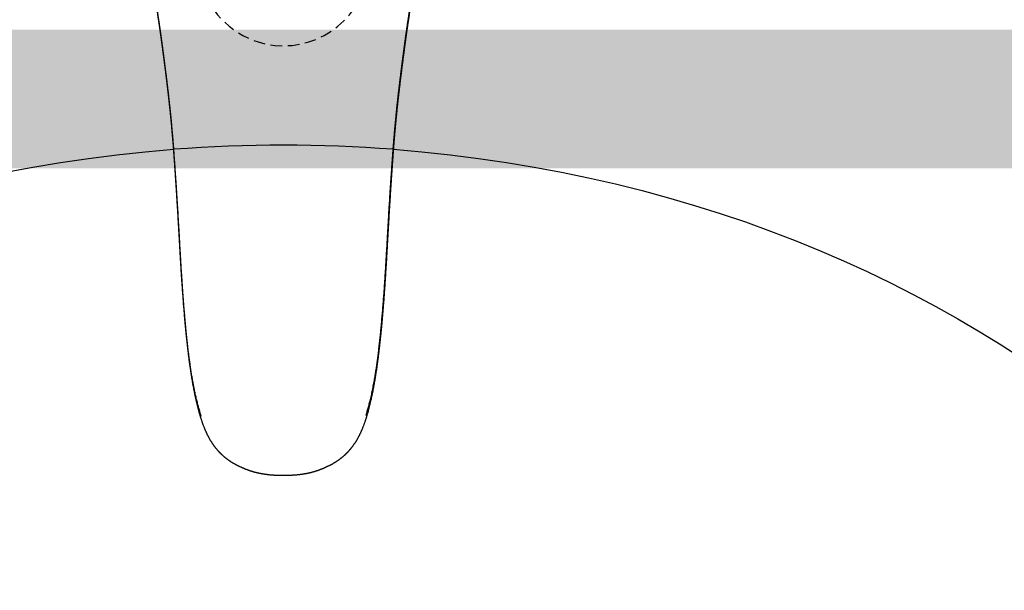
# Model space of a CAD drawing. Header units: millimetres. Extents: x 7483 to 13091, y 8111 to 13871.
# Tile 588 of 656: x 11516 to 11538, y 9675 to 9687. Entities that reach past the tile are written whole.
import ezdxf

# ---------------------------------------------------------------- set-up
doc = ezdxf.new("R2010")
doc.units = ezdxf.units.MM
for name, pattern in [('DASHED', [19.05, 12.7, -6.35]), ('DGN_STYLE_2', [30.2, 18.12, -12.08]), ('HIDDEN', [0.375, 0.25, -0.125])]:
    doc.linetypes.add(name, pattern=pattern)
for name, color, linetype, lineweight, true_color in [('a___wymiary', 7, 'Continuous', 5, 0x000000), ('LUSTRO BEZ', 7, 'Continuous', 5, 0x32a3ff), ('wymiary', 7, 'Continuous', 5, 0xb2b2b2)]:
    doc.layers.add(name, color=color, linetype=linetype, lineweight=lineweight, true_color=true_color)
doc.layers.add('Wyposazenie Wew - Urzadzenia Sanitarne', color=6, linetype='Continuous')
doc.styles.add('Arial', font='arial.ttf')
doc.dimstyles.new('wymiary agp1', dxfattribs={"dimtxt": 16, "dimasz": 5, "dimexe": 30, "dimexo": 60, "dimgap": 1.8, "dimtad": 1, "dimdec": 3, "dimrnd": 0.5, "dimdsep": 46, "dimtxsty": 'Arial', "dimblk": 'znacznik', "dimcen": 1.5, "dimse1": 1, "dimse2": 1, "dimclrd": 256, "dimazin": 0, "dimtfac": 1, "dimtdec": 3, "dimtmove": 1, "dimatfit": 3, "dimldrblk": 'znacznik', "dimfxl": 0, "dimlwd": -1, "dimarcsym": 0})

# ---------------------------------------------------------------- blocks, each defined once
blk = doc.blocks.new('ORAS_ELECTRA')
for p, q in [((-2.368, -4.189), (-2.367, -4.175)), ((2.368, -4.189), (2.367, -4.175)), ((-1.795, -9.882), (-1.795, -9.882)), ((-1.795, -9.882), (-1.795, -9.883)), ((1.795, -9.882), (1.795, -9.883))]:
    blk.add_line(p, q)
at = {"color": 9, "linetype": 'HIDDEN', "true_color": 0xb8b8b8}
blk.add_circle((0, 0), 1.85, dxfattribs=at)
for points, knots in [([(-2.733, -1.026), (-2.733, -1.026), (-2.733, -1.03), (-2.733, -1.037), (-2.732, -1.047), (-2.732, -1.058), (-2.731, -1.069), (-2.73, -1.08), (-2.729, -1.09), (-2.728, -1.099), (-2.727, -1.108), (-2.726, -1.117), (-2.725, -1.127), (-2.724, -1.135), (-2.723, -1.144), (-2.722, -1.153), (-2.721, -1.162), (-2.72, -1.17), (-2.718, -1.179), (-2.717, -1.187), (-2.716, -1.196), (-2.715, -1.204), (-2.714, -1.212), (-2.712, -1.221), (-2.711, -1.229), (-2.71, -1.237), (-2.709, -1.246), (-2.707, -1.254), (-2.706, -1.263), (-2.705, -1.271), (-2.704, -1.28), (-2.702, -1.288), (-2.701, -1.297), (-2.7, -1.306), (-2.698, -1.315), (-2.697, -1.324), (-2.695, -1.333), (-2.694, -1.342), (-2.693, -1.351), (-2.691, -1.36), (-2.69, -1.37), (-2.688, -1.379), (-2.687, -1.388), (-2.686, -1.398), (-2.684, -1.408), (-2.683, -1.417), (-2.681, -1.427), (-2.68, -1.437), (-2.678, -1.447), (-2.677, -1.457), (-2.675, -1.467), (-2.674, -1.477), (-2.672, -1.488), (-2.671, -1.498), (-2.669, -1.509), (-2.668, -1.519), (-2.666, -1.53), (-2.665, -1.541), (-2.663, -1.551), (-2.662, -1.562), (-2.66, -1.573), (-2.659, -1.584), (-2.657, -1.595), (-2.655, -1.606), (-2.654, -1.618), (-2.652, -1.629), (-2.651, -1.641), (-2.649, -1.652), (-2.647, -1.664), (-2.646, -1.676), (-2.644, -1.688), (-2.643, -1.7), (-2.641, -1.712), (-2.639, -1.724), (-2.638, -1.736), (-2.636, -1.748), (-2.634, -1.761), (-2.632, -1.773), (-2.631, -1.786), (-2.629, -1.799), (-2.627, -1.811), (-2.626, -1.824), (-2.624, -1.837), (-2.622, -1.85), (-2.62, -1.863), (-2.619, -1.877), (-2.617, -1.89), (-2.615, -1.903), (-2.613, -1.917), (-2.611, -1.93), (-2.61, -1.944), (-2.608, -1.957), (-2.606, -1.971), (-2.604, -1.985), (-2.602, -1.999), (-2.601, -2.013), (-2.599, -2.027), (-2.597, -2.041), (-2.595, -2.055), (-2.593, -2.07), (-2.591, -2.084), (-2.589, -2.099), (-2.587, -2.113), (-2.585, -2.128), (-2.583, -2.143), (-2.582, -2.158), (-2.58, -2.172), (-2.578, -2.187), (-2.576, -2.203), (-2.574, -2.218), (-2.572, -2.233), (-2.57, -2.248), (-2.568, -2.263), (-2.566, -2.279), (-2.564, -2.294), (-2.562, -2.31), (-2.56, -2.326), (-2.558, -2.341), (-2.556, -2.357), (-2.554, -2.373), (-2.552, -2.389), (-2.55, -2.405), (-2.548, -2.421), (-2.546, -2.438), (-2.544, -2.454), (-2.542, -2.471), (-2.54, -2.487), (-2.538, -2.504), (-2.535, -2.52), (-2.533, -2.537), (-2.531, -2.554), (-2.529, -2.57), (-2.527, -2.587), (-2.525, -2.604), (-2.523, -2.621), (-2.521, -2.639), (-2.519, -2.656), (-2.517, -2.673), (-2.515, -2.69), (-2.513, -2.708), (-2.511, -2.725), (-2.508, -2.743), (-2.506, -2.761), (-2.504, -2.778), (-2.502, -2.796), (-2.5, -2.814), (-2.498, -2.832), (-2.496, -2.85), (-2.494, -2.868), (-2.492, -2.887), (-2.49, -2.905), (-2.488, -2.923), (-2.485, -2.942), (-2.483, -2.96), (-2.481, -2.979), (-2.479, -2.998), (-2.477, -3.016), (-2.475, -3.035), (-2.473, -3.054), (-2.471, -3.073), (-2.469, -3.092), (-2.467, -3.112), (-2.465, -3.131), (-2.463, -3.15), (-2.46, -3.17), (-2.458, -3.189), (-2.456, -3.209), (-2.454, -3.228), (-2.452, -3.248), (-2.45, -3.268), (-2.448, -3.288), (-2.446, -3.308), (-2.444, -3.328), (-2.442, -3.348), (-2.44, -3.369), (-2.438, -3.389), (-2.436, -3.409), (-2.434, -3.43), (-2.432, -3.451), (-2.43, -3.471), (-2.428, -3.492), (-2.426, -3.513), (-2.424, -3.534), (-2.422, -3.555), (-2.42, -3.576), (-2.418, -3.597), (-2.416, -3.619), (-2.414, -3.64), (-2.412, -3.662), (-2.41, -3.684), (-2.408, -3.705), (-2.406, -3.727), (-2.405, -3.749), (-2.403, -3.771), (-2.401, -3.793), (-2.399, -3.815), (-2.397, -3.838), (-2.395, -3.86), (-2.393, -3.883), (-2.391, -3.905), (-2.39, -3.928), (-2.388, -3.951), (-2.386, -3.973), (-2.384, -3.996), (-2.382, -4.02), (-2.38, -4.043), (-2.379, -4.066), (-2.377, -4.089), (-2.375, -4.111), (-2.374, -4.133), (-2.372, -4.152), (-2.371, -4.171), (-2.37, -4.183), (-2.369, -4.189), (-2.369, -4.189)], [0, 0, 0, 0, 0.000897, 0.014392, 0.028259, 0.042658, 0.057335, 0.071796, 0.084135, 0.095797, 0.106851, 0.118564, 0.128903, 0.139852, 0.150279, 0.16025, 0.169835, 0.179089, 0.188056, 0.196771, 0.205262, 0.213555, 0.22166, 0.22964, 0.237452, 0.24511, 0.252628, 0.260016, 0.267284, 0.274441, 0.281494, 0.28845, 0.295315, 0.302095, 0.308794, 0.315416, 0.32203, 0.328524, 0.334936, 0.341269, 0.347528, 0.353717, 0.35984, 0.365899, 0.371898, 0.377839, 0.383725, 0.389558, 0.39534, 0.401075, 0.406762, 0.412405, 0.418004, 0.423618, 0.429062, 0.434454, 0.439796, 0.445092, 0.450342, 0.455549, 0.460714, 0.465839, 0.470925, 0.475973, 0.480986, 0.485964, 0.490908, 0.49582, 0.500701, 0.505551, 0.510372, 0.515165, 0.519931, 0.524654, 0.529349, 0.534008, 0.538633, 0.543224, 0.547784, 0.552312, 0.556812, 0.561283, 0.565726, 0.570144, 0.574534, 0.578879, 0.58319, 0.587475, 0.591733, 0.595965, 0.60017, 0.60435, 0.608503, 0.612631, 0.616733, 0.620811, 0.624863, 0.628816, 0.632873, 0.6369, 0.640897, 0.644865, 0.648806, 0.652719, 0.656607, 0.660469, 0.664307, 0.668122, 0.671913, 0.675683, 0.679431, 0.683158, 0.686865, 0.690552, 0.694221, 0.697871, 0.701504, 0.70512, 0.708719, 0.712302, 0.715869, 0.719422, 0.72296, 0.726484, 0.730023, 0.733512, 0.736982, 0.740435, 0.743872, 0.747294, 0.7507, 0.754091, 0.75746, 0.760819, 0.764168, 0.767504, 0.770826, 0.774132, 0.777422, 0.780694, 0.783961, 0.787221, 0.790468, 0.793703, 0.796926, 0.800138, 0.803338, 0.806527, 0.809706, 0.812875, 0.816033, 0.819181, 0.82232, 0.82545, 0.828571, 0.831684, 0.83479, 0.837892, 0.840985, 0.84407, 0.847147, 0.850216, 0.853277, 0.856332, 0.859379, 0.862419, 0.865453, 0.868481, 0.871504, 0.87452, 0.877531, 0.880538, 0.883539, 0.886536, 0.889529, 0.892518, 0.895503, 0.898484, 0.901463, 0.904439, 0.907412, 0.910382, 0.913351, 0.916318, 0.919283, 0.922247, 0.92521, 0.928172, 0.931133, 0.934095, 0.937043, 0.939995, 0.942952, 0.945913, 0.948876, 0.95184, 0.954801, 0.957758, 0.960716, 0.963662, 0.966616, 0.969577, 0.972545, 0.975521, 0.978504, 0.981496, 0.984497, 0.98746, 0.990212, 0.992827, 0.995596, 0.997715, 0.99984, 1, 1, 1, 1]), ([(-2.367, -4.175), (-2.368, -4.162), (-2.37, -4.135), (-2.373, -4.094), (-2.376, -4.055), (-2.379, -4.015), (-2.383, -3.976), (-2.386, -3.936), (-2.389, -3.897), (-2.392, -3.859), (-2.395, -3.82), (-2.399, -3.782), (-2.402, -3.744), (-2.405, -3.707), (-2.408, -3.669), (-2.412, -3.632), (-2.415, -3.595), (-2.419, -3.558), (-2.422, -3.521), (-2.426, -3.483), (-2.429, -3.447), (-2.433, -3.409), (-2.437, -3.372), (-2.44, -3.334), (-2.444, -3.296), (-2.448, -3.259), (-2.452, -3.222), (-2.456, -3.185), (-2.46, -3.149), (-2.463, -3.113), (-2.467, -3.078), (-2.471, -3.042), (-2.475, -3.007), (-2.479, -2.973), (-2.483, -2.938), (-2.487, -2.905), (-2.49, -2.871), (-2.494, -2.838), (-2.498, -2.806), (-2.502, -2.774), (-2.505, -2.742), (-2.509, -2.711), (-2.513, -2.68), (-2.517, -2.649), (-2.52, -2.619), (-2.524, -2.589), (-2.528, -2.558), (-2.532, -2.527), (-2.536, -2.494), (-2.54, -2.462), (-2.543, -2.431), (-2.547, -2.4), (-2.551, -2.37), (-2.555, -2.34), (-2.559, -2.311), (-2.562, -2.282), (-2.566, -2.254), (-2.57, -2.226), (-2.573, -2.198), (-2.577, -2.171), (-2.58, -2.144), (-2.584, -2.117), (-2.587, -2.091), (-2.59, -2.066), (-2.594, -2.041), (-2.597, -2.016), (-2.6, -1.992), (-2.603, -1.968), (-2.607, -1.943), (-2.61, -1.917), (-2.614, -1.889), (-2.618, -1.862), (-2.621, -1.837), (-2.624, -1.813), (-2.627, -1.79), (-2.63, -1.769), (-2.633, -1.747), (-2.636, -1.726), (-2.639, -1.704), (-2.642, -1.681), (-2.645, -1.657), (-2.649, -1.633), (-2.652, -1.611), (-2.655, -1.588), (-2.658, -1.567), (-2.661, -1.546), (-2.664, -1.525), (-2.667, -1.506), (-2.669, -1.487), (-2.672, -1.47), (-2.674, -1.454), (-2.676, -1.439), (-2.679, -1.424), (-2.681, -1.409), (-2.683, -1.395), (-2.685, -1.381), (-2.687, -1.368), (-2.689, -1.352), (-2.692, -1.335), (-2.695, -1.317), (-2.697, -1.299), (-2.7, -1.283), (-2.703, -1.266), (-2.705, -1.251), (-2.707, -1.236), (-2.709, -1.221), (-2.712, -1.208), (-2.714, -1.194), (-2.716, -1.182), (-2.717, -1.17), (-2.719, -1.158), (-2.721, -1.147), (-2.722, -1.136), (-2.724, -1.125), (-2.725, -1.115), (-2.726, -1.105), (-2.727, -1.096), (-2.728, -1.087), (-2.729, -1.079), (-2.73, -1.07), (-2.731, -1.062), (-2.732, -1.054), (-2.732, -1.045), (-2.733, -1.036), (-2.733, -1.029), (-2.733, -1.026)], [0, 0, 0, 0, 0.005042, 0.010085, 0.015128, 0.020171, 0.025213, 0.030256, 0.035299, 0.040342, 0.045385, 0.050427, 0.055469, 0.060512, 0.065555, 0.070598, 0.075641, 0.080861, 0.086082, 0.091303, 0.096524, 0.101745, 0.107324, 0.112903, 0.118483, 0.124063, 0.129642, 0.135243, 0.140845, 0.146447, 0.152049, 0.15765, 0.163343, 0.169037, 0.174731, 0.180424, 0.186117, 0.19181, 0.197503, 0.203197, 0.20889, 0.214583, 0.220354, 0.226126, 0.231897, 0.237669, 0.24344, 0.250034, 0.256627, 0.263221, 0.269814, 0.276407, 0.283, 0.289593, 0.296186, 0.302832, 0.309478, 0.316124, 0.322769, 0.32959, 0.336411, 0.343232, 0.350054, 0.356874, 0.363694, 0.370515, 0.377336, 0.384156, 0.390977, 0.399572, 0.408167, 0.416763, 0.425358, 0.432951, 0.440545, 0.448138, 0.455736, 0.463333, 0.470931, 0.480459, 0.489988, 0.499517, 0.509046, 0.518575, 0.528119, 0.537663, 0.547208, 0.556752, 0.566296, 0.57459, 0.582884, 0.591178, 0.599474, 0.60777, 0.616066, 0.624348, 0.63263, 0.640912, 0.653338, 0.665764, 0.678196, 0.690629, 0.703064, 0.715499, 0.727922, 0.740344, 0.752769, 0.765193, 0.777621, 0.79005, 0.802479, 0.814908, 0.827734, 0.84056, 0.853387, 0.866213, 0.879042, 0.891871, 0.904701, 0.917531, 0.931434, 0.945337, 0.95924, 0.980096, 1, 1, 1, 1]), ([(2.367, -4.175), (2.368, -4.161), (2.37, -4.134), (2.373, -4.093), (2.377, -4.052), (2.38, -4.011), (2.383, -3.971), (2.386, -3.931), (2.389, -3.891), (2.393, -3.851), (2.396, -3.811), (2.399, -3.772), (2.403, -3.733), (2.406, -3.694), (2.41, -3.655), (2.413, -3.617), (2.417, -3.579), (2.42, -3.541), (2.424, -3.504), (2.427, -3.467), (2.431, -3.43), (2.434, -3.393), (2.438, -3.357), (2.442, -3.322), (2.445, -3.286), (2.449, -3.251), (2.452, -3.216), (2.456, -3.181), (2.46, -3.146), (2.464, -3.111), (2.467, -3.077), (2.471, -3.042), (2.475, -3.007), (2.479, -2.973), (2.483, -2.938), (2.487, -2.905), (2.49, -2.871), (2.494, -2.838), (2.498, -2.806), (2.502, -2.774), (2.505, -2.742), (2.509, -2.711), (2.513, -2.68), (2.517, -2.649), (2.52, -2.619), (2.524, -2.589), (2.528, -2.559), (2.531, -2.528), (2.535, -2.497), (2.539, -2.466), (2.543, -2.436), (2.547, -2.406), (2.55, -2.377), (2.554, -2.349), (2.558, -2.32), (2.561, -2.293), (2.565, -2.264), (2.569, -2.234), (2.573, -2.204), (2.576, -2.174), (2.58, -2.144), (2.584, -2.116), (2.588, -2.088), (2.591, -2.06), (2.595, -2.033), (2.598, -2.007), (2.602, -1.981), (2.605, -1.956), (2.608, -1.931), (2.612, -1.906), (2.615, -1.882), (2.618, -1.859), (2.621, -1.835), (2.624, -1.813), (2.627, -1.79), (2.63, -1.769), (2.633, -1.747), (2.636, -1.726), (2.639, -1.704), (2.642, -1.681), (2.645, -1.657), (2.649, -1.633), (2.652, -1.611), (2.655, -1.588), (2.658, -1.567), (2.661, -1.546), (2.664, -1.525), (2.667, -1.506), (2.669, -1.487), (2.672, -1.47), (2.674, -1.454), (2.676, -1.439), (2.679, -1.424), (2.681, -1.409), (2.683, -1.395), (2.685, -1.381), (2.687, -1.368), (2.689, -1.352), (2.692, -1.335), (2.695, -1.317), (2.697, -1.299), (2.7, -1.283), (2.703, -1.266), (2.705, -1.251), (2.707, -1.236), (2.709, -1.221), (2.712, -1.208), (2.714, -1.194), (2.716, -1.182), (2.717, -1.17), (2.719, -1.158), (2.721, -1.147), (2.722, -1.136), (2.724, -1.125), (2.725, -1.115), (2.726, -1.105), (2.727, -1.096), (2.728, -1.087), (2.729, -1.079), (2.73, -1.07), (2.731, -1.062), (2.732, -1.054), (2.732, -1.045), (2.733, -1.036), (2.733, -1.029), (2.733, -1.026)], [0, 0, 0, 0, 0.005164, 0.010329, 0.015494, 0.020658, 0.025822, 0.031005, 0.036188, 0.041372, 0.046555, 0.051738, 0.056984, 0.06223, 0.067476, 0.072723, 0.077968, 0.083214, 0.08846, 0.093707, 0.098953, 0.104199, 0.109444, 0.11469, 0.119937, 0.125183, 0.130428, 0.135872, 0.141317, 0.146762, 0.152206, 0.15765, 0.163343, 0.169037, 0.174731, 0.180424, 0.186117, 0.19181, 0.197503, 0.203197, 0.20889, 0.214583, 0.220354, 0.226126, 0.231897, 0.237669, 0.24344, 0.24976, 0.25608, 0.2624, 0.26872, 0.275039, 0.281377, 0.287715, 0.294054, 0.300392, 0.30673, 0.314114, 0.321498, 0.328883, 0.336267, 0.343651, 0.351036, 0.35842, 0.365804, 0.373187, 0.380571, 0.387955, 0.395339, 0.402843, 0.410348, 0.417853, 0.425358, 0.432951, 0.440545, 0.448138, 0.455736, 0.463333, 0.470931, 0.480459, 0.489988, 0.499517, 0.509046, 0.518575, 0.528119, 0.537663, 0.547208, 0.556752, 0.566296, 0.57459, 0.582884, 0.591178, 0.599474, 0.60777, 0.616066, 0.624348, 0.63263, 0.640912, 0.653338, 0.665764, 0.678196, 0.690629, 0.703064, 0.715499, 0.727921, 0.740344, 0.752769, 0.765193, 0.777621, 0.79005, 0.802479, 0.814908, 0.827734, 0.84056, 0.853387, 0.866213, 0.879042, 0.891871, 0.904701, 0.917531, 0.931434, 0.945337, 0.95924, 0.980096, 1, 1, 1, 1]), ([(2.369, -4.189), (2.37, -4.184), (2.371, -4.173), (2.372, -4.157), (2.373, -4.139), (2.375, -4.119), (2.376, -4.098), (2.378, -4.075), (2.38, -4.052), (2.381, -4.029), (2.383, -4.005), (2.385, -3.982), (2.387, -3.959), (2.389, -3.936), (2.391, -3.913), (2.393, -3.891), (2.394, -3.868), (2.396, -3.846), (2.398, -3.823), (2.4, -3.801), (2.402, -3.779), (2.404, -3.757), (2.406, -3.735), (2.408, -3.713), (2.41, -3.691), (2.412, -3.67), (2.413, -3.648), (2.415, -3.627), (2.417, -3.605), (2.419, -3.584), (2.421, -3.563), (2.423, -3.542), (2.425, -3.521), (2.427, -3.5), (2.429, -3.479), (2.431, -3.459), (2.433, -3.438), (2.435, -3.418), (2.437, -3.397), (2.439, -3.377), (2.441, -3.357), (2.443, -3.336), (2.445, -3.316), (2.447, -3.296), (2.449, -3.277), (2.451, -3.257), (2.453, -3.237), (2.455, -3.217), (2.458, -3.198), (2.46, -3.178), (2.462, -3.159), (2.464, -3.14), (2.466, -3.12), (2.468, -3.101), (2.47, -3.082), (2.472, -3.063), (2.474, -3.044), (2.476, -3.025), (2.478, -3.007), (2.48, -2.988), (2.482, -2.969), (2.484, -2.951), (2.487, -2.933), (2.489, -2.914), (2.491, -2.896), (2.493, -2.878), (2.495, -2.86), (2.497, -2.842), (2.499, -2.824), (2.501, -2.806), (2.503, -2.788), (2.505, -2.77), (2.507, -2.753), (2.509, -2.735), (2.511, -2.718), (2.514, -2.7), (2.516, -2.683), (2.518, -2.666), (2.52, -2.649), (2.522, -2.632), (2.524, -2.615), (2.526, -2.598), (2.528, -2.581), (2.53, -2.564), (2.532, -2.547), (2.534, -2.531), (2.536, -2.514), (2.538, -2.498), (2.54, -2.482), (2.542, -2.465), (2.544, -2.449), (2.546, -2.433), (2.548, -2.417), (2.55, -2.401), (2.552, -2.385), (2.554, -2.369), (2.556, -2.353), (2.558, -2.338), (2.56, -2.322), (2.562, -2.307), (2.564, -2.291), (2.566, -2.276), (2.568, -2.261), (2.57, -2.245), (2.572, -2.23), (2.574, -2.215), (2.576, -2.2), (2.578, -2.186), (2.58, -2.171), (2.582, -2.156), (2.584, -2.141), (2.586, -2.127), (2.587, -2.112), (2.589, -2.098), (2.591, -2.083), (2.593, -2.069), (2.595, -2.055), (2.597, -2.041), (2.599, -2.026), (2.601, -2.013), (2.602, -1.999), (2.604, -1.985), (2.606, -1.971), (2.608, -1.958), (2.61, -1.944), (2.611, -1.931), (2.613, -1.918), (2.615, -1.904), (2.617, -1.891), (2.618, -1.878), (2.62, -1.865), (2.622, -1.852), (2.624, -1.839), (2.625, -1.826), (2.627, -1.814), (2.629, -1.801), (2.63, -1.789), (2.632, -1.776), (2.634, -1.764), (2.635, -1.752), (2.637, -1.739), (2.639, -1.727), (2.64, -1.715), (2.642, -1.703), (2.644, -1.692), (2.645, -1.68), (2.647, -1.668), (2.648, -1.657), (2.65, -1.645), (2.652, -1.634), (2.653, -1.622), (2.655, -1.611), (2.656, -1.6), (2.658, -1.589), (2.659, -1.578), (2.661, -1.567), (2.662, -1.557), (2.664, -1.546), (2.665, -1.536), (2.667, -1.525), (2.668, -1.515), (2.67, -1.504), (2.671, -1.494), (2.673, -1.484), (2.674, -1.474), (2.676, -1.464), (2.677, -1.454), (2.679, -1.444), (2.68, -1.434), (2.682, -1.425), (2.683, -1.415), (2.684, -1.406), (2.686, -1.396), (2.687, -1.387), (2.689, -1.378), (2.69, -1.368), (2.691, -1.359), (2.693, -1.35), (2.694, -1.341), (2.695, -1.332), (2.697, -1.324), (2.698, -1.315), (2.7, -1.306), (2.701, -1.297), (2.702, -1.289), (2.703, -1.281), (2.705, -1.272), (2.706, -1.264), (2.707, -1.256), (2.708, -1.247), (2.71, -1.239), (2.711, -1.231), (2.712, -1.223), (2.713, -1.215), (2.714, -1.207), (2.716, -1.199), (2.717, -1.191), (2.718, -1.183), (2.719, -1.175), (2.72, -1.167), (2.721, -1.159), (2.722, -1.151), (2.723, -1.143), (2.724, -1.134), (2.725, -1.126), (2.726, -1.117), (2.727, -1.108), (2.728, -1.099), (2.729, -1.09), (2.73, -1.08), (2.731, -1.07), (2.732, -1.059), (2.732, -1.048), (2.733, -1.037), (2.733, -1.03), (2.733, -1.026), (2.733, -1.026)], [0, 0, 0, 0, 0.002013, 0.004064, 0.006124, 0.008739, 0.011458, 0.014318, 0.017349, 0.020341, 0.023344, 0.026338, 0.029325, 0.032303, 0.035274, 0.038238, 0.041195, 0.044145, 0.047102, 0.050061, 0.053023, 0.055986, 0.058948, 0.061908, 0.064862, 0.06781, 0.070751, 0.0737, 0.076654, 0.079609, 0.082565, 0.085523, 0.088481, 0.091442, 0.094405, 0.09737, 0.100337, 0.103307, 0.106281, 0.109257, 0.112238, 0.115222, 0.11821, 0.121202, 0.1242, 0.127202, 0.130209, 0.133222, 0.13624, 0.139265, 0.142296, 0.145333, 0.148377, 0.151428, 0.154487, 0.157553, 0.160627, 0.16371, 0.166801, 0.1699, 0.173009, 0.17612, 0.17924, 0.182368, 0.185506, 0.188653, 0.19181, 0.194977, 0.198155, 0.201343, 0.204543, 0.207753, 0.210975, 0.214209, 0.217456, 0.220715, 0.223986, 0.227263, 0.230551, 0.233856, 0.237175, 0.240507, 0.243851, 0.247205, 0.250567, 0.253941, 0.257333, 0.26074, 0.264163, 0.267601, 0.271056, 0.274528, 0.278022, 0.281533, 0.285058, 0.288597, 0.292151, 0.29572, 0.299304, 0.302905, 0.306523, 0.310158, 0.313811, 0.317482, 0.321172, 0.324882, 0.328613, 0.332364, 0.336136, 0.339931, 0.343749, 0.34759, 0.351456, 0.355347, 0.359264, 0.363208, 0.367179, 0.371179, 0.375209, 0.379269, 0.383227, 0.387284, 0.391364, 0.39547, 0.3996, 0.403756, 0.407937, 0.412143, 0.416375, 0.420632, 0.424916, 0.429225, 0.433559, 0.437953, 0.442359, 0.446791, 0.451251, 0.455738, 0.460254, 0.464801, 0.469379, 0.473989, 0.478633, 0.483312, 0.488022, 0.492775, 0.497554, 0.50236, 0.507196, 0.512061, 0.516957, 0.521884, 0.526845, 0.531839, 0.536868, 0.541934, 0.547037, 0.552179, 0.557362, 0.562587, 0.567856, 0.57317, 0.578531, 0.583942, 0.589408, 0.594979, 0.600591, 0.606246, 0.611946, 0.617692, 0.623487, 0.629332, 0.63523, 0.641182, 0.647192, 0.653261, 0.659393, 0.665591, 0.671859, 0.678198, 0.684615, 0.691113, 0.697728, 0.704351, 0.711049, 0.717826, 0.724686, 0.731635, 0.738677, 0.745819, 0.753069, 0.760433, 0.76792, 0.77554, 0.783304, 0.791226, 0.7993, 0.807517, 0.815916, 0.824516, 0.83334, 0.842415, 0.851774, 0.861455, 0.871507, 0.881988, 0.89297, 0.90452, 0.916238, 0.928628, 0.941738, 0.955575, 0.970002, 0.984693, 0.999125, 1, 1, 1, 1]), ([(-2.369, -4.189), (-2.369, -4.196), (-2.368, -4.213), (-2.366, -4.24), (-2.364, -4.271), (-2.361, -4.301), (-2.359, -4.332), (-2.357, -4.364), (-2.355, -4.395), (-2.353, -4.427), (-2.35, -4.459), (-2.348, -4.491), (-2.346, -4.523), (-2.344, -4.555), (-2.341, -4.588), (-2.339, -4.621), (-2.337, -4.654), (-2.335, -4.687), (-2.332, -4.721), (-2.33, -4.754), (-2.328, -4.788), (-2.326, -4.823), (-2.323, -4.857), (-2.321, -4.892), (-2.319, -4.927), (-2.317, -4.962), (-2.314, -4.998), (-2.312, -5.034), (-2.309, -5.07), (-2.307, -5.107), (-2.305, -5.143), (-2.303, -5.178), (-2.3, -5.213), (-2.298, -5.247), (-2.296, -5.281), (-2.294, -5.314), (-2.292, -5.346), (-2.29, -5.378), (-2.288, -5.41), (-2.286, -5.442), (-2.284, -5.475), (-2.282, -5.507), (-2.28, -5.54), (-2.279, -5.573), (-2.277, -5.606), (-2.275, -5.641), (-2.273, -5.677), (-2.27, -5.714), (-2.268, -5.752), (-2.266, -5.791), (-2.264, -5.832), (-2.261, -5.873), (-2.259, -5.916), (-2.256, -5.96), (-2.254, -6.006), (-2.251, -6.053), (-2.248, -6.102), (-2.245, -6.153), (-2.242, -6.207), (-2.239, -6.263), (-2.236, -6.323), (-2.232, -6.388), (-2.228, -6.459), (-2.223, -6.539), (-2.217, -6.631), (-2.211, -6.725), (-2.206, -6.814), (-2.201, -6.892), (-2.196, -6.961), (-2.192, -7.025), (-2.187, -7.085), (-2.183, -7.142), (-2.179, -7.197), (-2.175, -7.252), (-2.171, -7.306), (-2.168, -7.358), (-2.164, -7.407), (-2.16, -7.455), (-2.156, -7.502), (-2.152, -7.548), (-2.149, -7.594), (-2.145, -7.638), (-2.141, -7.681), (-2.138, -7.724), (-2.134, -7.766), (-2.13, -7.807), (-2.127, -7.847), (-2.123, -7.887), (-2.119, -7.926), (-2.116, -7.965), (-2.112, -8.003), (-2.108, -8.041), (-2.105, -8.078), (-2.101, -8.114), (-2.097, -8.151), (-2.093, -8.187), (-2.09, -8.223), (-2.086, -8.258), (-2.082, -8.293), (-2.078, -8.328), (-2.074, -8.363), (-2.07, -8.397), (-2.066, -8.431), (-2.062, -8.465), (-2.058, -8.499), (-2.054, -8.532), (-2.05, -8.566), (-2.046, -8.6), (-2.041, -8.633), (-2.037, -8.667), (-2.032, -8.7), (-2.028, -8.734), (-2.023, -8.767), (-2.019, -8.8), (-2.014, -8.833), (-2.009, -8.865), (-2.004, -8.898), (-1.999, -8.93), (-1.994, -8.963), (-1.989, -8.995), (-1.984, -9.027), (-1.979, -9.059), (-1.974, -9.09), (-1.968, -9.122), (-1.963, -9.154), (-1.957, -9.186), (-1.951, -9.218), (-1.945, -9.25), (-1.939, -9.281), (-1.933, -9.313), (-1.927, -9.345), (-1.92, -9.377), (-1.914, -9.408), (-1.907, -9.44), (-1.9, -9.471), (-1.894, -9.503), (-1.886, -9.534), (-1.879, -9.565), (-1.872, -9.596), (-1.864, -9.627), (-1.857, -9.657), (-1.849, -9.687), (-1.842, -9.717), (-1.834, -9.746), (-1.826, -9.775), (-1.818, -9.804), (-1.81, -9.832), (-1.802, -9.858), (-1.797, -9.874), (-1.795, -9.881)], [0, 0, 0, 0, 0.003717, 0.009313, 0.014928, 0.020555, 0.026233, 0.03193, 0.037647, 0.043385, 0.049146, 0.054929, 0.060735, 0.066566, 0.072421, 0.078302, 0.08421, 0.090145, 0.096108, 0.102101, 0.108124, 0.114179, 0.120284, 0.12643, 0.132619, 0.138851, 0.145129, 0.151456, 0.157822, 0.164262, 0.170565, 0.17674, 0.182798, 0.188746, 0.194593, 0.200378, 0.205891, 0.21142, 0.216964, 0.222524, 0.228101, 0.233694, 0.239304, 0.244935, 0.25068, 0.256699, 0.262858, 0.269171, 0.275654, 0.282327, 0.289211, 0.29633, 0.303656, 0.31119, 0.318955, 0.326981, 0.335304, 0.343968, 0.353032, 0.362574, 0.372698, 0.383557, 0.395482, 0.409046, 0.424384, 0.442107, 0.456898, 0.469886, 0.481632, 0.49246, 0.502582, 0.51214, 0.521235, 0.530868, 0.540056, 0.548857, 0.557329, 0.565515, 0.573524, 0.581406, 0.589126, 0.596695, 0.604126, 0.611427, 0.618606, 0.625673, 0.632633, 0.639493, 0.646258, 0.652934, 0.659525, 0.665978, 0.67238, 0.678735, 0.685044, 0.691309, 0.697531, 0.703712, 0.709852, 0.715953, 0.722016, 0.728043, 0.734034, 0.739991, 0.745914, 0.751731, 0.757726, 0.763707, 0.769675, 0.775628, 0.781568, 0.787493, 0.793405, 0.799302, 0.805186, 0.811056, 0.816912, 0.822755, 0.828583, 0.834399, 0.840201, 0.845993, 0.851773, 0.857574, 0.863393, 0.869228, 0.875078, 0.880939, 0.88681, 0.892689, 0.898573, 0.904459, 0.910345, 0.916229, 0.922108, 0.927981, 0.933845, 0.93973, 0.945574, 0.951371, 0.95712, 0.962821, 0.968473, 0.974077, 0.979632, 0.985144, 0.990541, 0.995855, 1, 1, 1, 1]), ([(-1.788, -9.841), (-1.792, -9.827), (-1.801, -9.8), (-1.814, -9.757), (-1.827, -9.713), (-1.839, -9.668), (-1.851, -9.623), (-1.863, -9.578), (-1.876, -9.528), (-1.888, -9.475), (-1.902, -9.417), (-1.914, -9.359), (-1.927, -9.301), (-1.938, -9.242), (-1.95, -9.182), (-1.961, -9.122), (-1.971, -9.065), (-1.98, -9.011), (-1.989, -8.96), (-1.997, -8.908), (-2.005, -8.857), (-2.013, -8.805), (-2.02, -8.753), (-2.028, -8.7), (-2.035, -8.648), (-2.042, -8.595), (-2.049, -8.54), (-2.056, -8.482), (-2.063, -8.422), (-2.07, -8.362), (-2.077, -8.302), (-2.084, -8.241), (-2.091, -8.18), (-2.097, -8.12), (-2.103, -8.058), (-2.109, -7.997), (-2.116, -7.933), (-2.122, -7.866), (-2.128, -7.795), (-2.135, -7.725), (-2.141, -7.654), (-2.147, -7.583), (-2.153, -7.51), (-2.158, -7.437), (-2.164, -7.363), (-2.17, -7.29), (-2.176, -7.209), (-2.182, -7.121), (-2.189, -7.026), (-2.195, -6.93), (-2.202, -6.825), (-2.21, -6.708), (-2.217, -6.581), (-2.225, -6.461), (-2.231, -6.35), (-2.237, -6.246), (-2.243, -6.151), (-2.248, -6.064), (-2.252, -5.986), (-2.256, -5.909), (-2.26, -5.837), (-2.264, -5.771), (-2.267, -5.712), (-2.271, -5.652), (-2.274, -5.593), (-2.278, -5.533), (-2.281, -5.474), (-2.285, -5.415), (-2.288, -5.356), (-2.292, -5.297), (-2.296, -5.239), (-2.299, -5.181), (-2.303, -5.124), (-2.306, -5.068), (-2.31, -5.011), (-2.314, -4.95), (-2.318, -4.884), (-2.323, -4.814), (-2.328, -4.744), (-2.332, -4.677), (-2.337, -4.611), (-2.341, -4.548), (-2.345, -4.486), (-2.35, -4.423), (-2.354, -4.361), (-2.359, -4.298), (-2.363, -4.236), (-2.366, -4.195), (-2.367, -4.175)], [0, 0, 0, 0, 0.008254, 0.016507, 0.025317, 0.034126, 0.042936, 0.051746, 0.060556, 0.071566, 0.082578, 0.093589, 0.1046, 0.115711, 0.126823, 0.137935, 0.149046, 0.158432, 0.167818, 0.177204, 0.186591, 0.195976, 0.205383, 0.21479, 0.224198, 0.233605, 0.243012, 0.253602, 0.264194, 0.274785, 0.285377, 0.295967, 0.306582, 0.317197, 0.327813, 0.338428, 0.349043, 0.361157, 0.373272, 0.385388, 0.397503, 0.409617, 0.422179, 0.434741, 0.447303, 0.459865, 0.472427, 0.488628, 0.50483, 0.521032, 0.537233, 0.558838, 0.580443, 0.602048, 0.619714, 0.63738, 0.655045, 0.668297, 0.681548, 0.694797, 0.708046, 0.718249, 0.728453, 0.738657, 0.74886, 0.759063, 0.769284, 0.779506, 0.789728, 0.79995, 0.810172, 0.82009, 0.830008, 0.839927, 0.849846, 0.859764, 0.872181, 0.884598, 0.897015, 0.909432, 0.920744, 0.932056, 0.943368, 0.954679, 0.966009, 0.97734, 0.98867, 1, 1, 1, 1]), ([(1.788, -9.841), (1.792, -9.827), (1.801, -9.8), (1.814, -9.757), (1.827, -9.712), (1.84, -9.666), (1.852, -9.62), (1.864, -9.573), (1.876, -9.526), (1.887, -9.479), (1.898, -9.431), (1.909, -9.384), (1.919, -9.335), (1.929, -9.287), (1.939, -9.238), (1.949, -9.189), (1.958, -9.14), (1.967, -9.091), (1.975, -9.041), (1.984, -8.991), (1.992, -8.94), (2, -8.889), (2.008, -8.838), (2.015, -8.787), (2.023, -8.735), (2.03, -8.683), (2.037, -8.631), (2.044, -8.579), (2.051, -8.526), (2.057, -8.472), (2.064, -8.418), (2.07, -8.363), (2.077, -8.309), (2.083, -8.249), (2.09, -8.185), (2.097, -8.116), (2.104, -8.046), (2.111, -7.975), (2.119, -7.901), (2.126, -7.826), (2.132, -7.75), (2.139, -7.674), (2.145, -7.598), (2.152, -7.522), (2.158, -7.446), (2.164, -7.369), (2.17, -7.293), (2.176, -7.21), (2.182, -7.121), (2.189, -7.026), (2.195, -6.93), (2.202, -6.825), (2.21, -6.708), (2.217, -6.581), (2.224, -6.468), (2.23, -6.369), (2.235, -6.284), (2.24, -6.2), (2.245, -6.118), (2.249, -6.038), (2.253, -5.961), (2.258, -5.884), (2.262, -5.812), (2.266, -5.746), (2.269, -5.685), (2.273, -5.623), (2.276, -5.562), (2.28, -5.503), (2.283, -5.446), (2.286, -5.391), (2.29, -5.336), (2.293, -5.281), (2.296, -5.226), (2.3, -5.17), (2.304, -5.112), (2.307, -5.056), (2.311, -4.999), (2.315, -4.939), (2.319, -4.876), (2.323, -4.809), (2.328, -4.743), (2.332, -4.677), (2.337, -4.612), (2.341, -4.546), (2.346, -4.481), (2.35, -4.417), (2.354, -4.355), (2.359, -4.295), (2.363, -4.235), (2.366, -4.195), (2.367, -4.175)], [0, 0, 0, 0, 0.008254, 0.016507, 0.02553, 0.034553, 0.043576, 0.052599, 0.061622, 0.070733, 0.079845, 0.088957, 0.098069, 0.10718, 0.116312, 0.125444, 0.134576, 0.143708, 0.15284, 0.162117, 0.171395, 0.180673, 0.189951, 0.199229, 0.208526, 0.217824, 0.227123, 0.236421, 0.245719, 0.255331, 0.264944, 0.274557, 0.28417, 0.293783, 0.305821, 0.31786, 0.329899, 0.341938, 0.354976, 0.368015, 0.381054, 0.394094, 0.407132, 0.420191, 0.43325, 0.446309, 0.459368, 0.472427, 0.488628, 0.50483, 0.521031, 0.537233, 0.558838, 0.580443, 0.602048, 0.616437, 0.630826, 0.645215, 0.659604, 0.672724, 0.685844, 0.698965, 0.712084, 0.72259, 0.733096, 0.743602, 0.754107, 0.764612, 0.774114, 0.783617, 0.793119, 0.802622, 0.812124, 0.822104, 0.832085, 0.842066, 0.852047, 0.862028, 0.873762, 0.885496, 0.89723, 0.908963, 0.920715, 0.932467, 0.944219, 0.955971, 0.966978, 0.977985, 0.988993, 1, 1, 1, 1]), ([(1.795, -9.882), (1.797, -9.874), (1.803, -9.856), (1.811, -9.829), (1.818, -9.802), (1.826, -9.774), (1.834, -9.746), (1.841, -9.717), (1.849, -9.688), (1.856, -9.659), (1.864, -9.629), (1.871, -9.599), (1.878, -9.569), (1.885, -9.538), (1.892, -9.507), (1.899, -9.476), (1.906, -9.445), (1.913, -9.413), (1.919, -9.382), (1.926, -9.35), (1.932, -9.319), (1.938, -9.287), (1.944, -9.255), (1.95, -9.223), (1.956, -9.191), (1.962, -9.159), (1.967, -9.128), (1.973, -9.096), (1.978, -9.064), (1.983, -9.032), (1.988, -9), (1.994, -8.968), (1.998, -8.936), (2.003, -8.904), (2.008, -8.872), (2.013, -8.839), (2.018, -8.806), (2.022, -8.774), (2.027, -8.741), (2.031, -8.708), (2.036, -8.675), (2.04, -8.641), (2.045, -8.608), (2.049, -8.574), (2.053, -8.541), (2.057, -8.507), (2.061, -8.473), (2.065, -8.439), (2.069, -8.406), (2.073, -8.372), (2.077, -8.338), (2.081, -8.303), (2.085, -8.268), (2.088, -8.233), (2.092, -8.198), (2.096, -8.163), (2.1, -8.127), (2.103, -8.091), (2.107, -8.055), (2.111, -8.018), (2.114, -7.981), (2.118, -7.944), (2.121, -7.906), (2.125, -7.867), (2.128, -7.828), (2.132, -7.789), (2.136, -7.748), (2.139, -7.707), (2.143, -7.666), (2.146, -7.624), (2.15, -7.581), (2.153, -7.537), (2.157, -7.493), (2.161, -7.447), (2.164, -7.401), (2.168, -7.354), (2.171, -7.305), (2.175, -7.255), (2.179, -7.203), (2.183, -7.15), (2.187, -7.093), (2.191, -7.034), (2.195, -6.971), (2.2, -6.903), (2.205, -6.83), (2.21, -6.748), (2.216, -6.655), (2.222, -6.561), (2.227, -6.472), (2.231, -6.396), (2.235, -6.329), (2.239, -6.268), (2.242, -6.211), (2.245, -6.158), (2.248, -6.106), (2.251, -6.054), (2.254, -6.003), (2.257, -5.954), (2.259, -5.907), (2.262, -5.862), (2.264, -5.818), (2.267, -5.776), (2.269, -5.735), (2.272, -5.695), (2.274, -5.657), (2.276, -5.619), (2.278, -5.583), (2.28, -5.549), (2.282, -5.516), (2.284, -5.484), (2.286, -5.452), (2.288, -5.419), (2.29, -5.387), (2.292, -5.355), (2.294, -5.323), (2.296, -5.291), (2.298, -5.259), (2.3, -5.226), (2.302, -5.193), (2.304, -5.159), (2.306, -5.125), (2.308, -5.09), (2.311, -5.054), (2.313, -5.018), (2.315, -4.982), (2.318, -4.945), (2.32, -4.91), (2.322, -4.874), (2.325, -4.839), (2.327, -4.804), (2.329, -4.77), (2.331, -4.735), (2.334, -4.701), (2.336, -4.668), (2.338, -4.634), (2.341, -4.601), (2.343, -4.568), (2.345, -4.535), (2.347, -4.502), (2.35, -4.47), (2.352, -4.438), (2.354, -4.406), (2.356, -4.374), (2.358, -4.342), (2.361, -4.311), (2.363, -4.28), (2.365, -4.249), (2.367, -4.218), (2.369, -4.199), (2.369, -4.189)], [0, 0, 0, 0, 0.005038, 0.010202, 0.015438, 0.020746, 0.026129, 0.031616, 0.037148, 0.042728, 0.048356, 0.054031, 0.059753, 0.065522, 0.071336, 0.07721, 0.083054, 0.088907, 0.094767, 0.100633, 0.106501, 0.11237, 0.118237, 0.124099, 0.129955, 0.135801, 0.141637, 0.147458, 0.153264, 0.159052, 0.16482, 0.170592, 0.17638, 0.182182, 0.187997, 0.193826, 0.199669, 0.205525, 0.211396, 0.217281, 0.22318, 0.229093, 0.23502, 0.240962, 0.246917, 0.252887, 0.258873, 0.264744, 0.270655, 0.276599, 0.282577, 0.288591, 0.29464, 0.300727, 0.306852, 0.313017, 0.319222, 0.32547, 0.331761, 0.338097, 0.34448, 0.35091, 0.357432, 0.364069, 0.37079, 0.377602, 0.384508, 0.391515, 0.398627, 0.405853, 0.413199, 0.420673, 0.428284, 0.436043, 0.443961, 0.451976, 0.460197, 0.46869, 0.477489, 0.486643, 0.49621, 0.506268, 0.516924, 0.528329, 0.540707, 0.554406, 0.569958, 0.587907, 0.602425, 0.615225, 0.626448, 0.6367, 0.646277, 0.655311, 0.663901, 0.672996, 0.681665, 0.689963, 0.697946, 0.705657, 0.713128, 0.720386, 0.727407, 0.734186, 0.740753, 0.747131, 0.753341, 0.759398, 0.764702, 0.770296, 0.775908, 0.781502, 0.78708, 0.792642, 0.798188, 0.803719, 0.809237, 0.814915, 0.820728, 0.826637, 0.832648, 0.83877, 0.845009, 0.851377, 0.857823, 0.864175, 0.870479, 0.876735, 0.882947, 0.889115, 0.895241, 0.901326, 0.907364, 0.913372, 0.919351, 0.925301, 0.931224, 0.93712, 0.942989, 0.948834, 0.954654, 0.960451, 0.966225, 0.971977, 0.977708, 0.983419, 0.989109, 0.994754, 1, 1, 1, 1]), ([(-1.788, -9.841), (-1.788, -9.842), (-1.79, -9.845), (-1.792, -9.85), (-1.794, -9.856), (-1.796, -9.861), (-1.797, -9.867), (-1.797, -9.872), (-1.796, -9.877), (-1.796, -9.88), (-1.795, -9.882), (-1.795, -9.882)], [0, 0, 0, 0, 0.07486, 0.206455, 0.338602, 0.471195, 0.60435, 0.73461, 0.853802, 0.973322, 1, 1, 1, 1]), ([(-1.795, -9.883), (-1.794, -9.886), (-1.791, -9.896), (-1.785, -9.914), (-1.777, -9.937), (-1.769, -9.962), (-1.761, -9.986), (-1.753, -10.009), (-1.745, -10.032), (-1.736, -10.054), (-1.728, -10.076), (-1.72, -10.097), (-1.712, -10.117), (-1.704, -10.137), (-1.696, -10.157), (-1.688, -10.176), (-1.68, -10.194), (-1.671, -10.213), (-1.663, -10.231), (-1.655, -10.248), (-1.647, -10.265), (-1.638, -10.282), (-1.63, -10.298), (-1.622, -10.314), (-1.613, -10.33), (-1.605, -10.346), (-1.596, -10.361), (-1.588, -10.376), (-1.579, -10.39), (-1.571, -10.405), (-1.562, -10.419), (-1.553, -10.433), (-1.544, -10.447), (-1.535, -10.46), (-1.525, -10.474), (-1.516, -10.488), (-1.506, -10.501), (-1.497, -10.514), (-1.487, -10.527), (-1.477, -10.54), (-1.467, -10.553), (-1.457, -10.566), (-1.447, -10.578), (-1.437, -10.59), (-1.426, -10.602), (-1.416, -10.614), (-1.406, -10.626), (-1.395, -10.637), (-1.384, -10.648), (-1.374, -10.66), (-1.363, -10.671), (-1.352, -10.682), (-1.341, -10.692), (-1.33, -10.703), (-1.318, -10.713), (-1.307, -10.724), (-1.296, -10.734), (-1.284, -10.744), (-1.272, -10.754), (-1.261, -10.763), (-1.249, -10.773), (-1.237, -10.782), (-1.225, -10.791), (-1.213, -10.801), (-1.201, -10.81), (-1.188, -10.818), (-1.176, -10.827), (-1.163, -10.836), (-1.151, -10.844), (-1.138, -10.853), (-1.125, -10.861), (-1.112, -10.869), (-1.098, -10.877), (-1.084, -10.885), (-1.071, -10.894), (-1.057, -10.901), (-1.043, -10.909), (-1.029, -10.917), (-1.014, -10.925), (-1, -10.932), (-0.985, -10.94), (-0.97, -10.947), (-0.955, -10.954), (-0.94, -10.961), (-0.925, -10.968), (-0.91, -10.975), (-0.895, -10.982), (-0.88, -10.989), (-0.865, -10.995), (-0.849, -11.002), (-0.834, -11.008), (-0.818, -11.014), (-0.803, -11.02), (-0.787, -11.026), (-0.772, -11.032), (-0.756, -11.038), (-0.741, -11.043), (-0.725, -11.049), (-0.709, -11.054), (-0.693, -11.059), (-0.677, -11.064), (-0.661, -11.069), (-0.646, -11.073), (-0.63, -11.078), (-0.614, -11.082), (-0.598, -11.086), (-0.582, -11.09), (-0.565, -11.094), (-0.549, -11.098), (-0.533, -11.102), (-0.516, -11.105), (-0.499, -11.108), (-0.482, -11.112), (-0.465, -11.115), (-0.448, -11.118), (-0.43, -11.121), (-0.413, -11.123), (-0.395, -11.126), (-0.377, -11.129), (-0.359, -11.131), (-0.34, -11.133), (-0.322, -11.135), (-0.303, -11.137), (-0.284, -11.139), (-0.264, -11.141), (-0.245, -11.142), (-0.225, -11.144), (-0.205, -11.145), (-0.185, -11.146), (-0.165, -11.148), (-0.144, -11.149), (-0.123, -11.149), (-0.102, -11.15), (-0.081, -11.151), (-0.059, -11.151), (-0.038, -11.151), (-0.018, -11.151), (-0.005, -11.151), (0, -11.151)], [0, 0, 0, 0, 0.0048173, 0.0137162, 0.0251837, 0.0364292, 0.0474423, 0.0582281, 0.0688043, 0.079101, 0.0891433, 0.0989535, 0.1085514, 0.1179539, 0.1271763, 0.1362319, 0.1451327, 0.1538901, 0.1625239, 0.1709913, 0.1793038, 0.187474, 0.1955127, 0.2034299, 0.2112343, 0.2189339, 0.226536, 0.234047, 0.2414731, 0.2488199, 0.2560685, 0.2631903, 0.2704993, 0.2777933, 0.2850672, 0.2923163, 0.2995363, 0.3067229, 0.3138724, 0.3209813, 0.3280462, 0.3350643, 0.3420328, 0.3489495, 0.3558097, 0.3626531, 0.3694834, 0.3762802, 0.3830449, 0.3897792, 0.3964848, 0.4031632, 0.4098159, 0.4164445, 0.4230504, 0.4296352, 0.4362002, 0.4427469, 0.4492767, 0.4557909, 0.4622929, 0.4687296, 0.4751875, 0.4816343, 0.4880712, 0.4944996, 0.5009208, 0.5073359, 0.5137455, 0.5201465, 0.5266912, 0.5332824, 0.5399127, 0.5465735, 0.5532561, 0.5599511, 0.5666486, 0.5733314, 0.5800866, 0.586875, 0.5936978, 0.6005561, 0.6074509, 0.6143832, 0.6213424, 0.6277813, 0.6345844, 0.6413836, 0.6481784, 0.654969, 0.6617552, 0.6685373, 0.6753312, 0.6818729, 0.6885959, 0.695307, 0.7020057, 0.7086923, 0.7153668, 0.7220294, 0.7286805, 0.7353204, 0.7419495, 0.7485682, 0.7551769, 0.7617763, 0.7683668, 0.7749453, 0.7814947, 0.788216, 0.7949899, 0.8018158, 0.8086919, 0.815616, 0.822586, 0.8295976, 0.8366693, 0.8438073, 0.8510058, 0.8582686, 0.8655999, 0.8730039, 0.8804843, 0.8880534, 0.8956971, 0.9034089, 0.9111927, 0.9190524, 0.9269922, 0.9350165, 0.9431299, 0.9513377, 0.959645, 0.9680579, 0.9765824, 0.9852458, 0.9937364, 1, 1, 1, 1]), ([(0, -11.151), (0.002, -11.151), (0.012, -11.151), (0.028, -11.151), (0.05, -11.151), (0.072, -11.151), (0.094, -11.15), (0.115, -11.15), (0.137, -11.149), (0.158, -11.148), (0.179, -11.147), (0.2, -11.146), (0.22, -11.144), (0.241, -11.143), (0.261, -11.141), (0.28, -11.139), (0.3, -11.138), (0.319, -11.136), (0.338, -11.133), (0.357, -11.131), (0.376, -11.129), (0.395, -11.126), (0.413, -11.123), (0.431, -11.121), (0.449, -11.118), (0.466, -11.115), (0.484, -11.111), (0.501, -11.108), (0.519, -11.105), (0.536, -11.101), (0.552, -11.097), (0.569, -11.093), (0.585, -11.089), (0.602, -11.085), (0.617, -11.081), (0.633, -11.077), (0.649, -11.072), (0.665, -11.068), (0.681, -11.063), (0.696, -11.058), (0.712, -11.053), (0.728, -11.048), (0.743, -11.042), (0.759, -11.037), (0.774, -11.031), (0.79, -11.025), (0.805, -11.019), (0.821, -11.013), (0.836, -11.007), (0.851, -11.001), (0.866, -10.994), (0.882, -10.988), (0.897, -10.981), (0.912, -10.974), (0.927, -10.968), (0.942, -10.96), (0.958, -10.953), (0.973, -10.946), (0.988, -10.938), (1.003, -10.93), (1.018, -10.923), (1.032, -10.915), (1.047, -10.907), (1.061, -10.899), (1.075, -10.891), (1.089, -10.883), (1.103, -10.875), (1.116, -10.866), (1.13, -10.858), (1.143, -10.849), (1.156, -10.841), (1.169, -10.832), (1.181, -10.823), (1.194, -10.815), (1.206, -10.806), (1.218, -10.797), (1.23, -10.788), (1.242, -10.778), (1.254, -10.769), (1.265, -10.759), (1.277, -10.75), (1.288, -10.74), (1.3, -10.73), (1.311, -10.72), (1.322, -10.71), (1.333, -10.699), (1.344, -10.689), (1.355, -10.678), (1.366, -10.667), (1.377, -10.656), (1.388, -10.645), (1.398, -10.634), (1.409, -10.622), (1.419, -10.611), (1.429, -10.599), (1.439, -10.587), (1.45, -10.575), (1.459, -10.563), (1.469, -10.55), (1.479, -10.538), (1.489, -10.525), (1.499, -10.512), (1.508, -10.499), (1.518, -10.485), (1.527, -10.472), (1.536, -10.458), (1.545, -10.445), (1.554, -10.431), (1.563, -10.417), (1.572, -10.403), (1.58, -10.389), (1.589, -10.374), (1.597, -10.36), (1.605, -10.345), (1.613, -10.33), (1.622, -10.315), (1.63, -10.299), (1.638, -10.284), (1.646, -10.267), (1.654, -10.251), (1.662, -10.234), (1.669, -10.217), (1.677, -10.2), (1.685, -10.182), (1.693, -10.164), (1.701, -10.145), (1.709, -10.126), (1.716, -10.106), (1.724, -10.087), (1.732, -10.066), (1.74, -10.046), (1.747, -10.024), (1.755, -10.003), (1.763, -9.98), (1.771, -9.957), (1.778, -9.934), (1.786, -9.91), (1.792, -9.892), (1.795, -9.883), (1.795, -9.883)], [0, 0, 0, 0, 0.00238, 0.011424, 0.019568, 0.028355, 0.036934, 0.045536, 0.05402, 0.062394, 0.070664, 0.078835, 0.086913, 0.094904, 0.102812, 0.110642, 0.118398, 0.126087, 0.133711, 0.141243, 0.148695, 0.156072, 0.163379, 0.17062, 0.177805, 0.184927, 0.191988, 0.199, 0.205963, 0.212872, 0.219728, 0.226531, 0.233322, 0.23986, 0.246406, 0.252962, 0.259527, 0.266102, 0.272688, 0.279286, 0.285895, 0.292516, 0.299149, 0.305795, 0.312454, 0.319126, 0.325811, 0.332505, 0.339054, 0.345814, 0.35258, 0.359351, 0.366127, 0.372909, 0.379696, 0.386519, 0.393748, 0.400766, 0.407745, 0.414686, 0.421591, 0.42846, 0.435297, 0.44215, 0.448878, 0.455608, 0.462327, 0.469027, 0.475699, 0.482332, 0.488922, 0.495442, 0.501834, 0.50823, 0.514633, 0.521043, 0.527462, 0.533891, 0.54033, 0.546715, 0.553198, 0.559695, 0.566207, 0.572736, 0.579282, 0.585848, 0.592435, 0.599044, 0.605677, 0.612334, 0.619019, 0.625731, 0.632473, 0.639246, 0.646052, 0.652906, 0.65973, 0.666606, 0.673534, 0.68051, 0.687532, 0.694598, 0.701705, 0.708848, 0.716025, 0.723233, 0.730465, 0.737719, 0.744989, 0.752275, 0.759414, 0.766652, 0.773961, 0.781348, 0.788818, 0.796376, 0.804029, 0.811782, 0.819644, 0.827621, 0.835723, 0.843959, 0.85234, 0.860884, 0.869558, 0.878372, 0.887331, 0.896445, 0.905725, 0.915185, 0.924838, 0.9347, 0.94479, 0.955128, 0.965748, 0.976564, 0.987589, 0.998833, 1, 1, 1, 1]), ([(1.788, -9.841), (1.788, -9.842), (1.79, -9.845), (1.792, -9.85), (1.794, -9.856), (1.796, -9.861), (1.797, -9.867), (1.797, -9.872), (1.796, -9.877), (1.795, -9.88), (1.795, -9.882), (1.795, -9.882)], [0, 0, 0, 0, 0.074863, 0.207127, 0.339613, 0.4721, 0.604364, 0.732369, 0.860777, 0.989391, 1, 1, 1, 1])]:
    blk.add_open_spline(points, degree=3, knots=knots)
blk = doc.blocks.new('*U676')
at = {"color": 9, "linetype": 'DASHED', "true_color": 0xb8b8b8, "extrusion": (0, 0, -1)}
blk.add_ellipse((0, -30), major_axis=(-25, 0), ratio=0.8, start_param=1.475706, end_param=1.665886, dxfattribs=at)
blk.add_ellipse((0, -30), major_axis=(-25, 0), ratio=0.8, start_param=4.807479, end_param=10.900484)
blk.add_blockref('ORAS_ELECTRA', (0, -6))
blk = doc.blocks.new('znacznik')
at = {"layer": 'a___wymiary'}
for p, q in [((0, 1.3936), (0, -1.3936)), ((1.3936, 0), (-1.3936, 0))]:
    blk.add_line(p, q, dxfattribs=at)
at = {"layer": 'a___wymiary', "const_width": 0.2}
blk.add_lwpolyline([(0.8759, 0.8759), (-0.8759, -0.8759)], dxfattribs=at)
blk = doc.blocks.new('*D1961')
at = {"layer": 'Defpoints', "color": 0, "transparency": 16777216}
for p in [(11504.085, 9694.412), (11523.038, 9694.412), (11557.743, 9639.412)]:
    blk.add_point(p, dxfattribs=at)
at = {"layer": 'wymiary', "color": 253, "true_color": 0x999999, "transparency": 16777216}
blk.add_line((11504.085, 9644.412), (11504.085, 9689.412), dxfattribs=at)
at = {"layer": 'wymiary', "color": 253, "true_color": 0x999999, "transparency": 16777216, "xscale": 5, "yscale": 5, "zscale": 5}
for p, rotation in [((11504.085, 9694.412), 90), ((11504.085, 9639.412), 270)]:
    blk.add_blockref('znacznik', p, dxfattribs=dict(at, rotation=rotation))
at = {"layer": 'wymiary', "color": 18, "true_color": 0x000000, "transparency": 16777216, "insert": (11494.148, 9666.912), "char_height": 16, "attachment_point": 5, "rotation": 90, "style": 'Arial'}
blk.add_mtext('55', dxfattribs=at)

msp = doc.modelspace()

# ---------------------------------------------------------------- linework, layer by layer
at = {"layer": 'LUSTRO BEZ', "linetype": 'DGN_STYLE_2', "const_width": 3}
msp.add_lwpolyline([(11339.6975, 9685.4116), (11794.6975, 9685.4116)], dxfattribs=at)

# ---------------------------------------------------------------- block references
at = {"layer": 'Wyposazenie Wew - Urzadzenia Sanitarne', "xscale": -1}
msp.add_blockref('*U676', (11522.1975, 9694.4116), dxfattribs=at)

# ---------------------------------------------------------------- dimensions: what is measured, and where the dimension line sits
at = {"layer": 'wymiary'}
dim = msp.add_linear_dim(base=(11504.0847, 9694.4116), p1=(11557.7426, 9639.4116), p2=(11523.0384, 9694.4116), angle=90, dimstyle='wymiary agp1', dxfattribs=at)
dim.commit()
dim.dimension.update_dxf_attribs({"geometry": '*D1961', "text_midpoint": (11494.1483, 9666.9116)})

doc.saveas('drawing.dxf')
